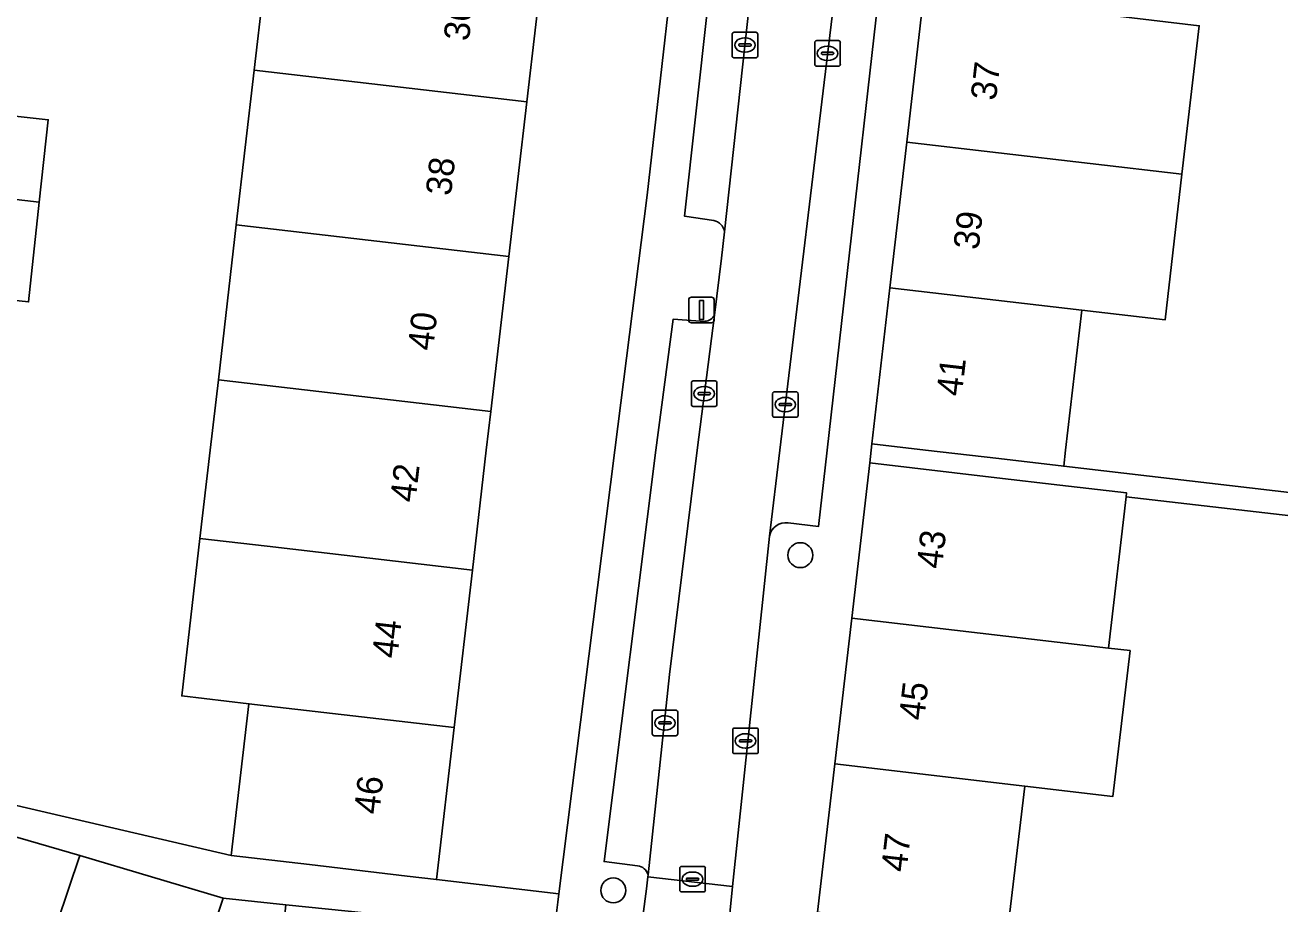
# Model space of a CAD drawing. Extents: x 161692 to 162379, y 380760 to 381678.
# Drawn here: x 162049.01 to 162098.13, y 380982.23 to 381016.64 of the extents above; entities that cross this region are included whole.
import ezdxf

# ---------------------------------------------------------------- set-up
doc = ezdxf.new("R2010")
doc.units = 0
for name, color, linetype in [('IMGEO_Boom', 7, 'Continuous'), ('IMGEO_Erf', 7, 'Continuous'), ('IMGEO_Kolk', 7, 'Continuous'), ('IMGEO_Lichtmast', 7, 'Continuous'), ('IMGEO_Pand', 7, 'Continuous'), ('IMGEO_Pand_nummerreeks', 7, 'Continuous'), ('IMGEO_Parkeervlak_open', 7, 'Continuous'), ('IMGEO_Rijbaan_lokaal_open', 7, 'Continuous'), ('IMGEO_Rioolput', 7, 'Continuous'), ('IMGEO_Voetpad_open', 7, 'Continuous')]:
    doc.layers.add(name, color=color, linetype=linetype)

msp = doc.modelspace()

# ---------------------------------------------------------------- linework, layer by layer
at = {"layer": 'IMGEO_Boom'}
for centre in [(162079.357, 380995.887), (162072.036, 380982.763)]:
    msp.add_circle(centre, 0.489, dxfattribs=at)
at = {"layer": 'IMGEO_Erf'}
for points in [[(162080.609, 381073.546), (162075.662, 381074.11), (162074.971, 381068.157), (162074.286, 381062.248), (162073.553, 381055.932), (162072.861, 381049.968), (162072.152, 381043.851), (162071.457, 381037.862), (162070.763, 381031.876), (162070.054, 381025.763), (162069.35, 381019.701), (162068.647, 381013.639), (162067.944, 381007.577), (162067.241, 381001.515), (162067.065, 381000), (162066.52, 380995.302), (162065.805, 380989.139), (162065.115, 380983.188), (162069.905, 380982.626), (162072.098, 381000), (162073.358, 381009.985)], [(162110.666, 381011.293), (162106.891, 381011.726), (162107.286, 381015.177), (162107.658, 381018.417), (162111.433, 381017.984), (162111.727, 381020.283), (162092.453, 381022.746), (162091.782, 381016.988), (162094.971, 381016.616), (162094.295, 381010.804), (162093.631, 381005.098), (162090.377, 381005.476), (162089.74, 381000), (162089.667, 380999.369), (162105.209, 380997.552), (162105.818, 381003.152), (162105.87, 381003.637), (162105.873, 381003.665), (162106.179, 381006.479), (162110.024, 381006.061)], [(162108.948, 380996.227), (162092.107, 380998.166), (162091.414, 380992.247), (162092.261, 380992.148), (162091.592, 380986.443), (162088.137, 380986.847), (162087.458, 380981.041), (162086.737, 380974.878), (162089.487, 380974.589), (162100.749, 380971.183), (162102.141, 380971.158), (162102.669, 380975.748), (162102.837, 380975.728), (162102.984, 380975.711), (162103.382, 380979.175), (162103.236, 380979.192), (162103.592, 380982.285), (162107.294, 380981.859)]]:
    msp.add_lwpolyline(points, close=True, dxfattribs=at)
for points in [[(162047.712, 380986.308), (162057.079, 380984.131), (162057.773, 380990.07), (162055.143, 380990.375), (162055.858, 380996.541), (162056.259, 381000), (162056.578, 381002.751), (162057.281, 381008.814), (162057.985, 381014.875), (162058.688, 381020.938)], [(162046.833, 381013.268), (162049.918, 381012.934), (162049.569, 381009.708), (162049.147, 381005.801), (162046.062, 381006.135)], [(162058.561, 380975.708), (162055.003, 380977.223), (162049.4, 380978.891), (162051.158, 380984.129), (162042.064, 380986.765), (162028.946, 380990.739), (162028.64, 380987.79), (162028.341, 380984.905), (162028.036, 380981.959), (162022.566, 380982.526), (162022.872, 380985.472), (162023.171, 380988.357), (162023.436, 380990.915), (162015.772, 380991.71), (162013.002, 380966.811)]]:
    msp.add_lwpolyline(points, dxfattribs=at)
at = {"layer": 'IMGEO_Kolk'}
for p, q in [((162076.688, 381015.432), (162076.688, 381016.284)), ((162076.763, 381016.358), (162077.615, 381016.358)), ((162077.176, 381016.138), (162077.201, 381016.138)), ((162077.689, 381016.284), (162077.689, 381015.432)), ((162079.996, 381016.032), (162080.848, 381016.032)), ((162076.947, 381015.852), (162076.947, 381015.864)), ((162077.385, 381015.815), (162076.987, 381015.815)), ((162076.99, 381015.901), (162077.388, 381015.901)), ((162077.199, 381015.578), (162077.174, 381015.578)), ((162077.431, 381015.864), (162077.431, 381015.852)), ((162079.921, 381015.106), (162079.921, 381015.958)), ((162080.18, 381015.526), (162080.18, 381015.538)), ((162080.223, 381015.575), (162080.621, 381015.575)), ((162080.409, 381015.812), (162080.434, 381015.812)), ((162080.664, 381015.538), (162080.664, 381015.526)), ((162080.922, 381015.958), (162080.922, 381015.106)), ((162077.615, 381015.358), (162076.763, 381015.358)), ((162080.848, 381015.032), (162079.996, 381015.032)), ((162080.618, 381015.489), (162080.22, 381015.489)), ((162080.432, 381015.252), (162080.407, 381015.252)), ((162075.093, 381001.785), (162075.093, 381002.637)), ((162075.168, 381002.711), (162076.02, 381002.711)), ((162075.395, 381002.254), (162075.793, 381002.254)), ((162075.581, 381002.491), (162075.606, 381002.491)), ((162076.094, 381002.637), (162076.094, 381001.785)), ((162078.342, 381002.284), (162079.194, 381002.284)), ((162075.352, 381002.205), (162075.352, 381002.217)), ((162075.79, 381002.168), (162075.392, 381002.168)), ((162075.604, 381001.931), (162075.579, 381001.931)), ((162075.836, 381002.217), (162075.836, 381002.205)), ((162078.267, 381001.358), (162078.267, 381002.21)), ((162078.526, 381001.778), (162078.526, 381001.79)), ((162078.569, 381001.827), (162078.967, 381001.827)), ((162078.755, 381002.064), (162078.78, 381002.064)), ((162079.01, 381001.79), (162079.01, 381001.778)), ((162079.268, 381002.21), (162079.268, 381001.358)), ((162076.02, 381001.711), (162075.168, 381001.711)), ((162079.194, 381001.284), (162078.342, 381001.284)), ((162078.964, 381001.741), (162078.566, 381001.741)), ((162078.778, 381001.504), (162078.753, 381001.504)), ((162073.558, 380988.894), (162073.558, 380989.746)), ((162073.633, 380989.82), (162074.485, 380989.82)), ((162074.046, 380989.6), (162074.071, 380989.6)), ((162074.559, 380989.746), (162074.559, 380988.894)), ((162073.817, 380989.314), (162073.817, 380989.326)), ((162074.255, 380989.277), (162073.857, 380989.277)), ((162073.86, 380989.363), (162074.258, 380989.363)), ((162074.069, 380989.04), (162074.044, 380989.04)), ((162074.301, 380989.326), (162074.301, 380989.314)), ((162076.71, 380988.19), (162076.71, 380989.042)), ((162076.785, 380989.116), (162077.637, 380989.116)), ((162077.711, 380989.042), (162077.711, 380988.19)), ((162074.485, 380988.82), (162073.633, 380988.82)), ((162076.969, 380988.61), (162076.969, 380988.622)), ((162077.407, 380988.573), (162077.009, 380988.573)), ((162077.012, 380988.659), (162077.41, 380988.659)), ((162077.198, 380988.896), (162077.223, 380988.896)), ((162077.453, 380988.622), (162077.453, 380988.61)), ((162077.637, 380988.116), (162076.785, 380988.116)), ((162077.221, 380988.336), (162077.196, 380988.336))]:
    msp.add_line(p, q, dxfattribs=at)
for points in [[(162076.688, 381015.432), (162076.688, 381016.284)], [(162076.763, 381016.358), (162077.615, 381016.358)], [(162077.689, 381016.284), (162077.689, 381015.432)], [(162079.996, 381016.032), (162080.848, 381016.032)], [(162079.921, 381015.106), (162079.921, 381015.958)], [(162080.922, 381015.958), (162080.922, 381015.106)], [(162077.615, 381015.358), (162076.763, 381015.358)], [(162080.848, 381015.032), (162079.996, 381015.032)], [(162075.093, 381001.785), (162075.093, 381002.637)], [(162075.168, 381002.711), (162076.02, 381002.711)], [(162076.094, 381002.637), (162076.094, 381001.785)], [(162078.342, 381002.284), (162079.194, 381002.284)], [(162078.267, 381001.358), (162078.267, 381002.21)], [(162079.268, 381002.21), (162079.268, 381001.358)], [(162076.02, 381001.711), (162075.168, 381001.711)], [(162079.194, 381001.284), (162078.342, 381001.284)], [(162073.558, 380988.894), (162073.558, 380989.746)], [(162073.633, 380989.82), (162074.485, 380989.82)], [(162074.559, 380989.746), (162074.559, 380988.894)], [(162076.71, 380988.19), (162076.71, 380989.042)], [(162076.785, 380989.116), (162077.637, 380989.116)], [(162077.711, 380989.042), (162077.711, 380988.19)], [(162074.485, 380988.82), (162073.633, 380988.82)], [(162077.637, 380988.116), (162076.785, 380988.116)]]:
    msp.add_lwpolyline(points, dxfattribs=at)
for centre, radius, start, end in [((162076.765, 381016.282), 0.0765, 91.552, 178.448), ((162076.765, 381016.282), 0.0765, 91.552, 178.448), ((162077.613, 381016.282), 0.0765, 1.552, 88.448), ((162077.613, 381016.282), 0.0765, 1.552, 88.448), ((162079.998, 381015.956), 0.0765, 91.552, 178.448), ((162079.998, 381015.956), 0.0765, 91.552, 178.448), ((162080.846, 381015.956), 0.0765, 1.552, 88.448), ((162080.846, 381015.956), 0.0765, 1.552, 88.448), ((162076.987, 381015.861), 0.0403, 85.8775, 175.7526), ((162076.984, 381015.851), 0.0366, 178.938, 274.7102), ((162077.388, 381015.858), 0.043, 264.8664, 352.4533), ((162077.392, 381015.863), 0.0386, 1.7309, 96.639), ((162080.22, 381015.535), 0.0403, 85.8775, 175.7526), ((162080.217, 381015.525), 0.0366, 178.938, 274.7102), ((162080.621, 381015.532), 0.043, 264.8664, 352.4533), ((162080.625, 381015.537), 0.0386, 1.7309, 96.639), ((162076.765, 381015.434), 0.0765, 181.552, 268.448), ((162076.765, 381015.434), 0.0765, 181.552, 268.448), ((162077.613, 381015.434), 0.0765, 271.552, 358.448), ((162077.613, 381015.434), 0.0765, 271.552, 358.448), ((162079.998, 381015.108), 0.0765, 181.552, 268.448), ((162079.998, 381015.108), 0.0765, 181.552, 268.448), ((162080.846, 381015.108), 0.0765, 271.552, 358.448), ((162080.846, 381015.108), 0.0765, 271.552, 358.448), ((162075.17, 381002.635), 0.0765, 91.552, 178.448), ((162075.17, 381002.635), 0.0765, 91.552, 178.448), ((162075.392, 381002.214), 0.0403, 85.8775, 175.7526), ((162075.797, 381002.216), 0.0386, 1.7309, 96.639), ((162076.018, 381002.635), 0.0765, 1.552, 88.448), ((162076.018, 381002.635), 0.0765, 1.552, 88.448), ((162078.344, 381002.208), 0.0765, 91.552, 178.448), ((162078.344, 381002.208), 0.0765, 91.552, 178.448), ((162079.192, 381002.208), 0.0765, 1.552, 88.448), ((162079.192, 381002.208), 0.0765, 1.552, 88.448), ((162075.17, 381001.787), 0.0765, 181.552, 268.448), ((162075.17, 381001.787), 0.0765, 181.552, 268.448), ((162075.389, 381002.204), 0.0366, 178.938, 274.7102), ((162075.793, 381002.211), 0.043, 264.8664, 352.4533), ((162076.018, 381001.787), 0.0765, 271.552, 358.448), ((162076.018, 381001.787), 0.0765, 271.552, 358.448), ((162078.566, 381001.787), 0.0403, 85.8775, 175.7526), ((162078.563, 381001.777), 0.0366, 178.938, 274.7102), ((162078.967, 381001.784), 0.043, 264.8664, 352.4533), ((162078.971, 381001.789), 0.0386, 1.7309, 96.639), ((162078.344, 381001.36), 0.0765, 181.552, 268.448), ((162078.344, 381001.36), 0.0765, 181.552, 268.448), ((162079.192, 381001.36), 0.0765, 271.552, 358.448), ((162079.192, 381001.36), 0.0765, 271.552, 358.448), ((162073.635, 380989.744), 0.0765, 91.552, 178.448), ((162073.635, 380989.744), 0.0765, 91.552, 178.448), ((162074.483, 380989.744), 0.0765, 1.552, 88.448), ((162074.483, 380989.744), 0.0765, 1.552, 88.448), ((162073.857, 380989.323), 0.0403, 85.8775, 175.7526), ((162073.854, 380989.313), 0.0366, 178.938, 274.7102), ((162074.258, 380989.32), 0.043, 264.8664, 352.4533), ((162074.262, 380989.325), 0.0386, 1.7309, 96.639), ((162076.787, 380989.04), 0.0765, 91.552, 178.448), ((162076.787, 380989.04), 0.0765, 91.552, 178.448), ((162077.635, 380989.04), 0.0765, 1.552, 88.448), ((162077.635, 380989.04), 0.0765, 1.552, 88.448), ((162073.635, 380988.896), 0.0765, 181.552, 268.448), ((162073.635, 380988.896), 0.0765, 181.552, 268.448), ((162074.483, 380988.896), 0.0765, 271.552, 358.448), ((162074.483, 380988.896), 0.0765, 271.552, 358.448), ((162077.009, 380988.619), 0.0403, 85.8775, 175.7526), ((162077.006, 380988.609), 0.0366, 178.938, 274.7102), ((162077.41, 380988.616), 0.043, 264.8664, 352.4533), ((162077.414, 380988.621), 0.0386, 1.7309, 96.639), ((162076.787, 380988.192), 0.0765, 181.552, 268.448), ((162076.787, 380988.192), 0.0765, 181.552, 268.448), ((162077.635, 380988.192), 0.0765, 271.552, 358.448), ((162077.635, 380988.192), 0.0765, 271.552, 358.448)]:
    msp.add_arc(centre, radius, start, end, dxfattribs=at)
for centre, major_axis, ratio, start_param, end_param in [((162077.175, 381015.858), (-0.387, 0.002), 0.722429, 4.712389, 7.853982), ((162077.2, 381015.858), (-0.39, 0.002), 0.717154, 1.570796, 4.712389), ((162080.408, 381015.532), (-0.387, 0.002), 0.722429, 4.712389, 7.853982), ((162080.433, 381015.532), (-0.39, 0.002), 0.717154, 1.570796, 4.712389), ((162075.58, 381002.211), (-0.387, 0.002), 0.722429, 4.712389, 7.853982), ((162075.605, 381002.211), (-0.39, 0.002), 0.717154, 1.570796, 4.712389), ((162078.754, 381001.784), (-0.387, 0.002), 0.722429, 4.712389, 7.853982), ((162078.779, 381001.784), (-0.39, 0.002), 0.717154, 1.570796, 4.712389), ((162074.045, 380989.32), (-0.387, 0.002), 0.722429, 4.712389, 7.853982), ((162074.07, 380989.32), (-0.39, 0.002), 0.717154, 1.570796, 4.712389), ((162077.197, 380988.616), (-0.387, 0.002), 0.722429, 4.712389, 7.853982), ((162077.222, 380988.616), (-0.39, 0.002), 0.717154, 1.570796, 4.712389)]:
    msp.add_ellipse(centre, major_axis=major_axis, ratio=ratio, start_param=start_param, end_param=end_param, dxfattribs=at)
at = {"layer": 'IMGEO_Lichtmast'}
for p, q in [((162074.991, 381005.085), (162074.991, 381005.885)), ((162074.991, 381005.885), (162074.991, 381005.085)), ((162075.091, 381005.985), (162075.881, 381005.985)), ((162075.881, 381005.985), (162075.091, 381005.985)), ((162075.981, 381005.885), (162075.981, 381005.085)), ((162075.981, 381005.085), (162075.981, 381005.885)), ((162075.881, 381004.985), (162075.091, 381004.985)), ((162075.091, 381004.985), (162075.881, 381004.985))]:
    msp.add_line(p, q, dxfattribs=at)
msp.add_lwpolyline([(162075.411, 381005.86), (162075.561, 381005.86), (162075.561, 381005.11), (162075.411, 381005.11), (162075.411, 381005.86)], dxfattribs=at)
for centre, start, end in [((162075.091, 381005.885), 90, 180), ((162075.091, 381005.885), 90, 180), ((162075.881, 381005.885), 0, 90), ((162075.881, 381005.885), 360, 90), ((162075.091, 381005.085), 180, 270), ((162075.091, 381005.085), 180, 270), ((162075.881, 381005.085), 270, 0), ((162075.881, 381005.085), 270, 0)]:
    msp.add_arc(centre, 0.1, start, end, dxfattribs=at)
at = {"layer": 'IMGEO_Pand'}
for points in [[(162069.35, 381019.701), (162058.688, 381020.938), (162057.985, 381014.875), (162068.647, 381013.639)], [(162083.524, 381012.063), (162094.295, 381010.804), (162094.971, 381016.616), (162091.782, 381016.988), (162084.196, 381017.874)], [(162067.944, 381007.577), (162068.647, 381013.639), (162057.985, 381014.875), (162057.281, 381008.814)], [(162049.918, 381012.934), (162046.833, 381013.268), (162046.748, 381013.277), (162046.402, 381010.075), (162049.569, 381009.708)], [(162083.524, 381012.063), (162082.864, 381006.354), (162090.377, 381005.476), (162093.631, 381005.098), (162094.295, 381010.804)], [(162049.569, 381009.708), (162046.402, 381010.075), (162045.977, 381006.144), (162046.062, 381006.135), (162049.147, 381005.801)], [(162056.578, 381002.751), (162067.241, 381001.515), (162067.944, 381007.577), (162057.281, 381008.814)], [(162082.864, 381006.354), (162082.158, 381000.245), (162084.26, 381000), (162087.125, 380999.666), (162089.667, 380999.369), (162089.74, 381000), (162090.377, 381005.476)], [(162056.578, 381002.751), (162056.259, 381000), (162055.858, 380996.541), (162058.494, 380996.233), (162066.52, 380995.302), (162067.065, 381000), (162067.241, 381001.515)], [(162092.107, 380998.166), (162092.125, 380998.321), (162089.515, 380998.626), (162087.046, 380998.915), (162082.079, 380999.496), (162081.369, 380993.424), (162091.414, 380992.247)], [(162066.52, 380995.302), (162058.494, 380996.233), (162055.858, 380996.541), (162055.143, 380990.375), (162057.773, 380990.07), (162058.895, 380989.94), (162065.805, 380989.139)], [(162081.369, 380993.424), (162080.701, 380987.719), (162088.137, 380986.847), (162091.592, 380986.443), (162092.261, 380992.148), (162091.414, 380992.247)], [(162065.805, 380989.139), (162058.895, 380989.94), (162057.773, 380990.07), (162057.079, 380984.131), (162060.15, 380983.771), (162063.973, 380983.322), (162065.115, 380983.188)], [(162080.701, 380987.719), (162080.022, 380981.912), (162087.458, 380981.041), (162088.137, 380986.847)], [(162056.76, 380982.461), (162051.158, 380984.129), (162049.4, 380978.891), (162055.003, 380977.223)], [(162064.437, 380978.687), (162058.919, 380979.243), (162059.217, 380982.192), (162056.76, 380982.461), (162055.003, 380977.223), (162058.561, 380975.708), (162058.627, 380976.358), (162064.146, 380975.802)]]:
    msp.add_lwpolyline(points, close=True, dxfattribs=at)
at = {"layer": 'IMGEO_Parkeervlak_open'}
for points in [[(162077.928, 381025.422), (162076.633, 381025.545), (162074.822, 381009.164), (162075.965, 381008.99)], [(162076.389, 381008.55), (162078.26, 381025.633)], [(162078.879, 380997.149), (162080.067, 380997.004), (162080.413, 381000), (162083.186, 381024.576), (162081.992, 381024.724), (162081.535, 381025.173), (162080.596, 381016.993), (162078.552, 381000), (162078.155, 380996.635)], [(162075.32, 381000), (162075.992, 381005.287)], [(162075.623, 381005.042), (162074.379, 381005.126), (162073.699, 381000), (162071.676, 380983.891), (162072.989, 380983.726)], [(162073.398, 380983.371), (162074.24, 380991.216), (162075.32, 381000)]]:
    msp.add_lwpolyline(points, dxfattribs=at)
for centre, radius, start, end in [((162075.865, 381008.469), 0.53, 8.7463, 79.1319), ((162075.609, 381005.464), 0.422, 271.9094, 335.2555), ((162078.774, 380996.529), 0.628, 80.4206, 170.3247), ((162072.934, 380983.25), 0.479, 14.6502, 83.4358)]:
    msp.add_arc(centre, radius, start, end, dxfattribs=at)
at = {"layer": 'IMGEO_Rijbaan_lokaal_open'}
for points in [[(162080.596, 381016.993), (162081.535, 381025.173), (162081.562, 381025.405), (162078.276, 381025.782), (162078.26, 381025.633), (162076.389, 381008.55), (162076.276, 381007.516), (162075.992, 381005.287), (162075.32, 381000), (162074.24, 380991.216), (162073.398, 380983.371), (162073.39, 380983.299), (162076.701, 380982.915), (162078.155, 380996.635), (162078.552, 381000)], [(162076.701, 380982.915), (162073.39, 380983.299), (162073.33, 380982.818), (162073.049, 380980.658), (162076.444, 380980.264)]]:
    msp.add_lwpolyline(points, close=True, dxfattribs=at)
at = {"layer": 'IMGEO_Rioolput'}
for p, q in [((162074.637, 380982.776), (162074.637, 380983.628)), ((162074.712, 380983.702), (162075.564, 380983.702)), ((162075.638, 380983.628), (162075.638, 380982.776)), ((162074.896, 380983.196), (162074.896, 380983.208)), ((162075.334, 380983.159), (162074.936, 380983.159)), ((162074.939, 380983.245), (162075.337, 380983.245)), ((162075.125, 380983.482), (162075.15, 380983.482)), ((162075.38, 380983.208), (162075.38, 380983.196)), ((162075.564, 380982.702), (162074.712, 380982.702)), ((162075.148, 380982.922), (162075.123, 380982.922))]:
    msp.add_line(p, q, dxfattribs=at)
for points in [[(162074.637, 380982.776), (162074.637, 380983.628)], [(162074.712, 380983.702), (162075.564, 380983.702)], [(162075.638, 380983.628), (162075.638, 380982.776)], [(162075.564, 380982.702), (162074.712, 380982.702)]]:
    msp.add_lwpolyline(points, dxfattribs=at)
for centre, radius, start, end in [((162074.714, 380983.626), 0.0765, 91.552, 178.448), ((162074.714, 380983.626), 0.0765, 91.552, 178.448), ((162075.562, 380983.626), 0.0765, 1.552, 88.448), ((162075.562, 380983.626), 0.0765, 1.552, 88.448), ((162074.936, 380983.205), 0.0403, 85.8775, 175.7526), ((162074.933, 380983.195), 0.0366, 178.938, 274.7102), ((162075.337, 380983.202), 0.043, 264.8664, 352.4533), ((162075.341, 380983.207), 0.0386, 1.7309, 96.639), ((162074.714, 380982.778), 0.0765, 181.552, 268.448), ((162074.714, 380982.778), 0.0765, 181.552, 268.448), ((162075.562, 380982.778), 0.0765, 271.552, 358.448), ((162075.562, 380982.778), 0.0765, 271.552, 358.448)]:
    msp.add_arc(centre, radius, start, end, dxfattribs=at)
for centre, major_axis, ratio, start_param, end_param in [((162075.124, 380983.202), (-0.387, 0.002), 0.722429, 4.712389, 7.853982), ((162075.149, 380983.202), (-0.39, 0.002), 0.717154, 1.570796, 4.712389)]:
    msp.add_ellipse(centre, major_axis=major_axis, ratio=ratio, start_param=start_param, end_param=end_param, dxfattribs=at)
at = {"layer": 'IMGEO_Voetpad_open'}
for points in [[(162091.779, 381143.228), (162088.76, 381143.274), (162087.113, 381128.778), (162086.463, 381123.177), (162086.034, 381119.469), (162085.911, 381118.471), (162085.144, 381111.839), (162084.533, 381106.562), (162084.352, 381105.057), (162081.406, 381080.534), (162080.783, 381075.07), (162080.609, 381073.546), (162073.358, 381009.985), (162072.098, 381000), (162069.905, 380982.626), (162069.864, 380982.299), (162069.64, 380980.521), (162068.692, 380973.013), (162065.061, 380951.346)], [(162086.824, 381071.549), (162085.16, 381056.755), (162081.92, 381028.524), (162081.562, 381025.405), (162081.535, 381025.173), (162081.992, 381024.724), (162083.186, 381024.576), (162080.413, 381000), (162080.067, 380997.004), (162078.879, 380997.149)], [(162075.965, 381008.99), (162074.822, 381009.164), (162076.633, 381025.545), (162077.928, 381025.422)], [(162075.837, 380954.674), (162076.983, 380960.751), (162078.529, 380970.519), (162078.65, 380970.503), (162079.079, 380974.171), (162079.301, 380975.748), (162080.022, 380981.912), (162080.701, 380987.719), (162081.369, 380993.424), (162082.079, 380999.496), (162082.132, 381000), (162082.158, 381000.245), (162082.864, 381006.354), (162083.524, 381012.063), (162084.196, 381017.874)], [(162075.992, 381005.287), (162076.276, 381007.516), (162076.389, 381008.55)], [(162072.989, 380983.726), (162071.676, 380983.891), (162073.699, 381000), (162074.379, 381005.126), (162075.623, 381005.042)], [(162105.209, 380997.552), (162089.667, 380999.369), (162087.125, 380999.666), (162084.26, 381000), (162082.158, 381000.245), (162082.132, 381000), (162082.079, 380999.496), (162087.046, 380998.915), (162089.515, 380998.626), (162092.125, 380998.321), (162092.107, 380998.166), (162108.948, 380996.227)], [(162078.155, 380996.635), (162076.701, 380982.915), (162076.444, 380980.264), (162075.791, 380975.337), (162076.134, 380975.28), (162074.825, 380967.397), (162074.463, 380967.458)], [(162042.064, 380986.765), (162051.158, 380984.129), (162056.76, 380982.461), (162059.217, 380982.192), (162064.735, 380981.634), (162064.673, 380981.023), (162069.64, 380980.521), (162069.864, 380982.299), (162069.905, 380982.626), (162065.115, 380983.188), (162063.973, 380983.322), (162060.15, 380983.771), (162057.079, 380984.131), (162047.712, 380986.308)], [(162071.74, 380971.386), (162071.25, 380971.483), (162072.526, 380980.516), (162073.02, 380980.445), (162073.049, 380980.658), (162073.33, 380982.818), (162073.39, 380983.299), (162073.398, 380983.371)]]:
    msp.add_lwpolyline(points, dxfattribs=at)
for centre, radius, start, end in [((162075.865, 381008.469), 0.53, 8.7463, 79.1319), ((162075.609, 381005.464), 0.422, 271.9094, 335.2555), ((162078.774, 380996.529), 0.628, 80.4206, 170.3247), ((162072.934, 380983.25), 0.479, 14.6502, 83.4358)]:
    msp.add_arc(centre, radius, start, end, dxfattribs=at)

# ---------------------------------------------------------------- texts
at = {"layer": 'IMGEO_Pand_nummerreeks'}
for s, rotation, p in [('36', 83.3831, (162066.383, 381015.989)), ('37', 83.4049, (162087.01, 381013.659)), ('38', 83.3831, (162065.68, 381009.93)), ('39', 83.4049, (162086.334, 381007.814)), ('40', 83.3831, (162064.977, 381003.867)), ('41', 83.4049, (162085.672, 381002.082)), ('42', 83.3838, (162064.288, 380997.926)), ('43', 83.3253, (162084.894, 380995.326)), ('44', 83.3825, (162063.579, 380991.82)), ('45', 83.328, (162084.2, 380989.389)), ('46', 83.3825, (162062.871, 380985.712)), ('47', 83.328, (162083.505, 380983.452))]:
    msp.add_text(s, height=1, rotation=rotation, dxfattribs=at).set_placement(p)

doc.saveas('drawing.dxf')
